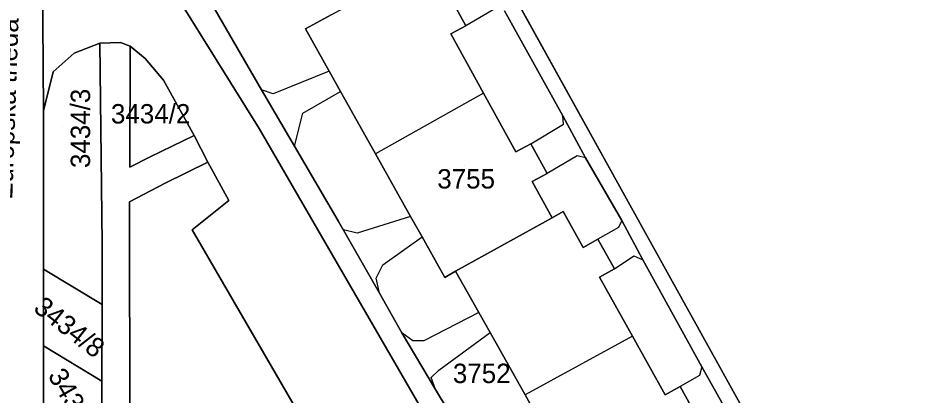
# Model space of a CAD drawing. Extents: x -262715 to -259381, y -1237238 to -1231182.
# Drawn here: x -261811.5 to -261718.8, y -1235264.6 to -1235225.7 of the extents above; entities that cross this region are included whole.
import ezdxf

# ---------------------------------------------------------------- set-up
doc = ezdxf.new("R2010")
doc.units = 0
for name, color, linetype in [('body_kn', 7, 'Continuous'), ('kladpar_druhypozemkov', 7, 'Continuous'), ('kladpar_hranice', 7, 'Continuous'), ('kladpar_parcelnecisla', 7, 'Continuous'), ('kladpar_plochy', 7, 'Continuous'), ('popisy', 7, 'Continuous'), ('zappar_hrandruhpozemk', 7, 'Continuous')]:
    doc.layers.add(name, color=color, linetype=linetype)

msp = doc.modelspace()

# ---------------------------------------------------------------- linework, layer by layer
at = {"layer": 'body_kn'}
for p, q in [((-261781.84, -1235226.86), (-261781.84, -1235226.86)), ((-261765.33, -1235226.55), (-261765.33, -1235226.55)), ((-261766.86, -1235227.39), (-261766.86, -1235227.39)), ((-261803.06, -1235228.35), (-261803.06, -1235228.35)), ((-261800.93, -1235228.26), (-261800.93, -1235228.26)), ((-261799.93, -1235228.67), (-261799.93, -1235228.67)), ((-261799.93, -1235228.67), (-261799.93, -1235228.67)), ((-261805.68, -1235229.36), (-261805.68, -1235229.36)), ((-261798.37, -1235229.92), (-261798.37, -1235229.92)), ((-261807.87, -1235231.29), (-261807.87, -1235231.29)), ((-261779.4, -1235231.22), (-261779.4, -1235231.22)), ((-261779.4, -1235231.22), (-261779.4, -1235231.22)), ((-261796.5, -1235232.15), (-261796.5, -1235232.15)), ((-261786.39, -1235233.17), (-261786.39, -1235233.17)), ((-261778.23, -1235233.32), (-261778.23, -1235233.32)), ((-261763.51, -1235233.49), (-261763.51, -1235233.49)), ((-261763.51, -1235233.49), (-261763.51, -1235233.49)), ((-261785.17, -1235233.58), (-261785.17, -1235233.58)), ((-261808.87, -1235235.34), (-261808.87, -1235235.34)), ((-261782.12, -1235235.55), (-261782.12, -1235235.55)), ((-261755.33, -1235235.85), (-261755.33, -1235235.85)), ((-261786.63, -1235237.16), (-261786.63, -1235237.16)), ((-261755.26, -1235236.69), (-261755.26, -1235236.69)), ((-261793.34, -1235237.87), (-261793.34, -1235237.87)), ((-261782.99, -1235238.97), (-261782.99, -1235238.97)), ((-261782.99, -1235238.97), (-261782.99, -1235238.97)), ((-261758.63, -1235238.73), (-261758.63, -1235238.73)), ((-261758.63, -1235238.73), (-261758.63, -1235238.73)), ((-261774.62, -1235239.77), (-261774.62, -1235239.77)), ((-261760.16, -1235239.57), (-261760.16, -1235239.57)), ((-261753.84, -1235239.96), (-261753.84, -1235239.96)), ((-261797.87, -1235240.08), (-261797.87, -1235240.08)), ((-261791.9, -1235240.63), (-261791.9, -1235240.63)), ((-261752.98, -1235240.17), (-261752.98, -1235240.17)), ((-261752.98, -1235240.17), (-261752.98, -1235240.17)), ((-261799.97, -1235241.15), (-261799.97, -1235241.15)), ((-261756.95, -1235241.79), (-261756.95, -1235241.79)), ((-261796.3, -1235242.8), (-261796.3, -1235242.8)), ((-261758.48, -1235242.63), (-261758.48, -1235242.63)), ((-261789.76, -1235244.58), (-261789.76, -1235244.58)), ((-261799.98, -1235244.71), (-261799.98, -1235244.71)), ((-261771.01, -1235246.23), (-261771.01, -1235246.23)), ((-261771.01, -1235246.23), (-261771.01, -1235246.23)), ((-261756.42, -1235246.36), (-261756.42, -1235246.36)), ((-261755.28, -1235245.72), (-261755.28, -1235245.72)), ((-261755.28, -1235245.72), (-261755.28, -1235245.72)), ((-261778.49, -1235246.68), (-261778.49, -1235246.68)), ((-261749.57, -1235247.35), (-261749.57, -1235247.35)), ((-261749.25, -1235246.64), (-261749.25, -1235246.64)), ((-261749.25, -1235246.64), (-261749.25, -1235246.64)), ((-261793.54, -1235247.59), (-261793.54, -1235247.59)), ((-261777.94, -1235247.61), (-261777.94, -1235247.61)), ((-261776.52, -1235247.95), (-261776.52, -1235247.95)), ((-261769.84, -1235248.32), (-261769.84, -1235248.32)), ((-261808.87, -1235249.2), (-261808.87, -1235249.2)), ((-261802.82, -1235249.02), (-261802.82, -1235249.02)), ((-261802.82, -1235249.02), (-261802.82, -1235249.02)), ((-261751.7, -1235248.55), (-261751.7, -1235248.55)), ((-261753.24, -1235249.41), (-261753.24, -1235249.41)), ((-261748, -1235250.3), (-261748, -1235250.3)), ((-261747.09, -1235250.7), (-261747.09, -1235250.7)), ((-261808.87, -1235251.66), (-261808.87, -1235251.66)), ((-261773.87, -1235251.22), (-261773.87, -1235251.22)), ((-261766.37, -1235251.88), (-261766.37, -1235251.88)), ((-261750, -1235251.62), (-261750, -1235251.62)), ((-261750, -1235251.62), (-261750, -1235251.62)), ((-261774.57, -1235252.58), (-261774.57, -1235252.58)), ((-261767.5, -1235252.51), (-261767.5, -1235252.51)), ((-261751.53, -1235252.48), (-261751.53, -1235252.48)), ((-261774.21, -1235254.12), (-261774.21, -1235254.12)), ((-261774.21, -1235254.12), (-261774.21, -1235254.12)), ((-261802.82, -1235255.32), (-261802.82, -1235255.32)), ((-261802.82, -1235255.32), (-261802.82, -1235255.32)), ((-261763.99, -1235256.12), (-261763.99, -1235256.12)), ((-261763.99, -1235256.12), (-261763.99, -1235256.12)), ((-261771.93, -1235258.22), (-261771.93, -1235258.22)), ((-261762.81, -1235258.21), (-261762.81, -1235258.21)), ((-261748.14, -1235258.57), (-261748.14, -1235258.57)), ((-261748.14, -1235258.57), (-261748.14, -1235258.57)), ((-261770.8, -1235259.05), (-261770.8, -1235259.05)), ((-261769.64, -1235259.04), (-261769.64, -1235259.04)), ((-261808.86, -1235259.56), (-261808.86, -1235259.56)), ((-261768.1, -1235262.07), (-261768.1, -1235262.07)), ((-261741.01, -1235261.73), (-261741.01, -1235261.73)), ((-261741.01, -1235261.73), (-261741.01, -1235261.73)), ((-261802.83, -1235263.21), (-261802.83, -1235263.21)), ((-261802.83, -1235263.21), (-261802.83, -1235263.21)), ((-261768.91, -1235262.84), (-261768.91, -1235262.84)), ((-261741.25, -1235262.63), (-261741.25, -1235262.63)), ((-261768.46, -1235264.08), (-261768.46, -1235264.08)), ((-261768.46, -1235264.08), (-261768.46, -1235264.08)), ((-261743.23, -1235263.76), (-261743.23, -1235263.76)), ((-261759.21, -1235264.63), (-261759.21, -1235264.63)), ((-261744.78, -1235264.62), (-261744.78, -1235264.62))]:
    msp.add_line(p, q, dxfattribs=at)
at = {"layer": 'kladpar_druhypozemkov'}
for p, q in [((-261798.24, -1235234.43), (-261798.24, -1235234.43)), ((-261806.88, -1235236.98), (-261806.88, -1235236.98)), ((-261765.51, -1235241.01), (-261765.51, -1235241.01)), ((-261806.02, -1235256.59), (-261806.02, -1235256.59)), ((-261763.58, -1235261.55), (-261763.58, -1235261.55))]:
    msp.add_line(p, q, dxfattribs=at)
at = {"layer": 'kladpar_hranice'}
for points in [[(-261745.84, -1235004.69), (-261722.33, -1235034.02), (-261726.56, -1235031.49), (-261731.3, -1235030.74), (-261735.94, -1235031.91), (-261740.56, -1235034.02), (-261764.91, -1235054.64), (-261781.38, -1235071.26), (-261791.25, -1235084.98), (-261799.12, -1235103.14), (-261809.56, -1235170.45), (-261809.38, -1235189.3), (-261809.1, -1235208.26), (-261809.04, -1235212.19), (-261808.87, -1235235.34), (-261808.87, -1235249.2), (-261808.87, -1235251.66), (-261808.86, -1235259.56), (-261808.86, -1235268.55), (-261808.83, -1235319.09), (-261808.79, -1235325.24), (-261808.63, -1235346.39), (-261808.2, -1235359.05), (-261811.38, -1235385.76)], [(-261809.04, -1235212.19), (-261808.62, -1235214.91), (-261807.47, -1235217.13), (-261805.77, -1235218.58), (-261802.73, -1235220.01), (-261795.65, -1235222.6), (-261786.63, -1235237.16), (-261748.08, -1235303.79), (-261742.98, -1235312.77), (-261741.37, -1235315.34), (-261739.11, -1235317.34), (-261735.07, -1235317.75), (-261705.46, -1235303.06), (-261703.37, -1235307.52), (-261732.44, -1235322.67), (-261734.95, -1235324.2), (-261737.36, -1235326.94), (-261738.5, -1235329.5), (-261738.26, -1235334.93), (-261737.37, -1235339), (-261730.12, -1235359.71), (-261723.19, -1235372.37), (-261670.09, -1235472.89), (-261667.96, -1235476.77)], [(-261781.61, -1235268.16), (-261793.54, -1235247.59), (-261789.76, -1235244.58), (-261791.9, -1235240.63), (-261793.34, -1235237.87), (-261796.5, -1235232.15), (-261798.37, -1235229.92), (-261799.93, -1235228.67), (-261800.93, -1235228.26), (-261803.06, -1235228.35), (-261805.68, -1235229.36), (-261807.87, -1235231.29), (-261808.87, -1235235.34), (-261809.04, -1235212.19)], [(-261763.13, -1235272.9), (-261768.46, -1235264.08), (-261771.93, -1235258.22), (-261774.21, -1235254.12), (-261778.49, -1235246.68), (-261782.99, -1235238.97), (-261786.39, -1235233.17), (-261798.67, -1235211.86)], [(-261798.67, -1235211.86), (-261786.39, -1235233.17), (-261782.99, -1235238.97), (-261778.49, -1235246.68), (-261774.21, -1235254.12), (-261771.93, -1235258.22), (-261768.46, -1235264.08), (-261763.13, -1235272.9)], [(-261770.54, -1235220.71), (-261768.53, -1235224.36), (-261767, -1235223.52), (-261766.49, -1235224.44), (-261765.33, -1235226.55), (-261766.86, -1235227.39), (-261763.51, -1235233.49), (-261760.16, -1235239.57), (-261758.63, -1235238.73), (-261756.95, -1235241.79), (-261758.48, -1235242.63), (-261756.42, -1235246.36), (-261766.37, -1235251.88), (-261767.5, -1235252.51), (-261769.84, -1235248.32), (-261771.01, -1235246.23), (-261774.62, -1235239.77), (-261778.23, -1235233.32), (-261779.4, -1235231.22), (-261781.84, -1235226.86), (-261779.22, -1235225.41), (-261770.54, -1235220.71)], [(-261761.32, -1235221.66), (-261735.67, -1235268.03), (-261721.16, -1235294.46), (-261718.27, -1235306.4), (-261717.56, -1235306.8), (-261709.54, -1235299.97), (-261708.92, -1235299.64), (-261705.46, -1235303.06), (-261735.07, -1235317.75), (-261739.11, -1235317.34), (-261741.37, -1235315.34), (-261742.98, -1235312.77), (-261748.08, -1235303.79), (-261786.63, -1235237.16), (-261795.65, -1235222.6)], [(-261718.27, -1235306.4), (-261721.16, -1235294.46), (-261735.67, -1235268.03), (-261761.32, -1235221.66)], [(-261741.58, -1235266.74), (-261743.23, -1235263.76), (-261744.78, -1235264.62), (-261748.14, -1235258.57), (-261751.53, -1235252.48), (-261750, -1235251.62), (-261751.7, -1235248.55), (-261753.24, -1235249.41), (-261755.28, -1235245.72), (-261756.42, -1235246.36), (-261758.48, -1235242.63), (-261756.95, -1235241.79), (-261758.63, -1235238.73), (-261760.16, -1235239.57), (-261763.51, -1235233.49), (-261766.86, -1235227.39), (-261765.33, -1235226.55), (-261766.49, -1235224.44)], [(-261761.34, -1235225), (-261755.33, -1235235.85), (-261752.98, -1235240.17), (-261749.25, -1235246.64), (-261747.09, -1235250.7), (-261741.01, -1235261.73), (-261738.61, -1235265.95)], [(-261738.61, -1235265.95), (-261741.01, -1235261.73), (-261747.09, -1235250.7), (-261749.25, -1235246.64), (-261752.98, -1235240.17), (-261755.33, -1235235.85), (-261761.34, -1235225)], [(-261779.22, -1235225.41), (-261781.84, -1235226.86), (-261779.4, -1235231.22), (-261778.23, -1235233.32), (-261774.62, -1235239.77), (-261771.01, -1235246.23), (-261769.84, -1235248.32), (-261767.5, -1235252.51), (-261766.37, -1235251.88), (-261763.99, -1235256.12), (-261762.81, -1235258.21), (-261759.21, -1235264.63), (-261755.6, -1235271.08)], [(-261802.82, -1235249.02), (-261802.82, -1235255.32), (-261808.87, -1235251.66), (-261808.87, -1235249.2), (-261808.87, -1235235.34), (-261807.87, -1235231.29), (-261805.68, -1235229.36), (-261803.06, -1235228.35), (-261802.82, -1235249.02)], [(-261808.79, -1235325.24), (-261808.83, -1235319.09), (-261805.1, -1235319.15), (-261803.65, -1235318.99), (-261802.87, -1235317.68), (-261802.84, -1235272.15), (-261802.83, -1235263.21), (-261802.82, -1235255.32), (-261802.82, -1235249.02), (-261803.06, -1235228.35), (-261800.93, -1235228.26), (-261799.93, -1235228.67)], [(-261799.93, -1235228.67), (-261799.97, -1235241.15), (-261797.87, -1235240.08), (-261793.34, -1235237.87), (-261791.9, -1235240.63), (-261796.3, -1235242.8), (-261799.98, -1235244.71), (-261799.88, -1235316.23), (-261798.99, -1235319.94)], [(-261799.93, -1235228.67), (-261798.37, -1235229.92), (-261796.5, -1235232.15), (-261793.34, -1235237.87), (-261797.87, -1235240.08), (-261799.97, -1235241.15), (-261799.93, -1235228.67)], [(-261798.99, -1235319.94), (-261799.88, -1235316.23), (-261799.98, -1235244.71), (-261796.3, -1235242.8), (-261791.9, -1235240.63), (-261789.76, -1235244.58), (-261793.54, -1235247.59), (-261781.61, -1235268.16), (-261774.56, -1235280.32), (-261766.83, -1235293.64), (-261759.17, -1235306.85), (-261754.62, -1235304.11), (-261749.71, -1235313.82), (-261748.26, -1235318.82), (-261746.8, -1235328.03)], [(-261755.28, -1235245.72), (-261753.24, -1235249.41), (-261751.7, -1235248.55), (-261750, -1235251.62), (-261751.53, -1235252.48), (-261748.14, -1235258.57), (-261744.78, -1235264.62), (-261743.23, -1235263.76), (-261741.58, -1235266.74), (-261743.12, -1235267.6), (-261741.07, -1235271.29), (-261741.69, -1235271.63), (-261751.98, -1235277.54), (-261754.42, -1235273.18), (-261755.6, -1235271.08), (-261759.21, -1235264.63), (-261762.81, -1235258.21), (-261763.99, -1235256.12), (-261766.37, -1235251.88), (-261756.42, -1235246.36), (-261755.28, -1235245.72)], [(-261802.82, -1235255.32), (-261802.83, -1235263.21), (-261808.86, -1235259.56), (-261808.87, -1235251.66), (-261802.82, -1235255.32)], [(-261802.83, -1235263.21), (-261802.84, -1235272.15), (-261808.21, -1235268.94), (-261808.86, -1235268.55), (-261808.86, -1235259.56), (-261802.83, -1235263.21)]]:
    msp.add_lwpolyline(points, dxfattribs=at)
at = {"layer": 'kladpar_plochy'}
for p, q in [((-261809.04, -1235212.19), (-261808.87, -1235235.34)), ((-261735.67, -1235268.03), (-261761.32, -1235221.66)), ((-261808.87, -1235235.34), (-261808.87, -1235249.2)), ((-261796.3, -1235242.8), (-261791.9, -1235240.63)), ((-261791.9, -1235240.63), (-261789.76, -1235244.58)), ((-261799.98, -1235244.71), (-261796.3, -1235242.8)), ((-261789.76, -1235244.58), (-261793.54, -1235247.59)), ((-261799.88, -1235316.23), (-261799.98, -1235244.71)), ((-261793.54, -1235247.59), (-261781.61, -1235268.16)), ((-261808.87, -1235249.2), (-261808.87, -1235251.66)), ((-261808.87, -1235251.66), (-261808.86, -1235259.56)), ((-261808.86, -1235259.56), (-261808.86, -1235268.55))]:
    msp.add_line(p, q, dxfattribs=at)
for points in [[(-261746.8, -1235328.03), (-261748.26, -1235318.82), (-261749.71, -1235313.82), (-261754.62, -1235304.11), (-261759.17, -1235306.85), (-261766.83, -1235293.64), (-261758.92, -1235298.36), (-261766.61, -1235285.13), (-261773.49, -1235273.07), (-261781.61, -1235268.16), (-261793.54, -1235247.59), (-261789.76, -1235244.58), (-261791.9, -1235240.63), (-261793.34, -1235237.87), (-261796.5, -1235232.15), (-261798.37, -1235229.92), (-261799.93, -1235228.67), (-261800.93, -1235228.26), (-261803.06, -1235228.35), (-261805.68, -1235229.36), (-261807.87, -1235231.29), (-261808.87, -1235235.34), (-261809.04, -1235212.19)], [(-261763.13, -1235272.9), (-261768.46, -1235264.08), (-261771.93, -1235258.22), (-261774.21, -1235254.12), (-261778.49, -1235246.68), (-261782.99, -1235238.97), (-261786.39, -1235233.17), (-261798.67, -1235211.86)], [(-261798.67, -1235211.86), (-261786.39, -1235233.17), (-261782.99, -1235238.97), (-261778.49, -1235246.68), (-261774.21, -1235254.12), (-261771.93, -1235258.22), (-261768.46, -1235264.08), (-261763.13, -1235272.9)], [(-261761.32, -1235221.66), (-261735.67, -1235268.03), (-261721.16, -1235294.46), (-261718.27, -1235306.4), (-261717.56, -1235306.8), (-261709.54, -1235299.97), (-261708.92, -1235299.64), (-261705.46, -1235303.06), (-261735.07, -1235317.75), (-261739.11, -1235317.34), (-261741.37, -1235315.34), (-261742.98, -1235312.77), (-261748.08, -1235303.79), (-261786.63, -1235237.16), (-261795.65, -1235222.6)], [(-261795.65, -1235222.6), (-261786.63, -1235237.16), (-261748.08, -1235303.79), (-261742.98, -1235312.77), (-261741.37, -1235315.34), (-261739.11, -1235317.34), (-261735.07, -1235317.75), (-261705.46, -1235303.06), (-261703.37, -1235307.52), (-261732.44, -1235322.67), (-261734.95, -1235324.2), (-261737.36, -1235326.94), (-261738.5, -1235329.5), (-261738.26, -1235334.93), (-261737.37, -1235339), (-261730.12, -1235359.71), (-261723.19, -1235372.37)], [(-261741.58, -1235266.74), (-261743.23, -1235263.76), (-261744.78, -1235264.62), (-261748.14, -1235258.57), (-261751.53, -1235252.48), (-261750, -1235251.62), (-261751.7, -1235248.55), (-261753.24, -1235249.41), (-261755.28, -1235245.72), (-261756.42, -1235246.36), (-261758.48, -1235242.63), (-261756.95, -1235241.79), (-261758.63, -1235238.73), (-261760.16, -1235239.57), (-261763.51, -1235233.49), (-261766.86, -1235227.39), (-261765.33, -1235226.55), (-261766.49, -1235224.44)], [(-261761.34, -1235225), (-261755.33, -1235235.85), (-261752.98, -1235240.17), (-261749.25, -1235246.64), (-261747.09, -1235250.7), (-261741.01, -1235261.73), (-261738.61, -1235265.95)], [(-261738.61, -1235265.95), (-261741.01, -1235261.73), (-261747.09, -1235250.7), (-261749.25, -1235246.64), (-261752.98, -1235240.17), (-261755.33, -1235235.85), (-261761.34, -1235225)], [(-261779.22, -1235225.41), (-261781.84, -1235226.86), (-261779.4, -1235231.22), (-261778.23, -1235233.32), (-261774.62, -1235239.77), (-261771.01, -1235246.23), (-261769.84, -1235248.32), (-261767.5, -1235252.51), (-261766.37, -1235251.88), (-261763.99, -1235256.12), (-261762.81, -1235258.21), (-261759.21, -1235264.63), (-261755.6, -1235271.08)], [(-261808.79, -1235325.24), (-261808.83, -1235319.09), (-261805.1, -1235319.15), (-261803.65, -1235318.99), (-261802.87, -1235317.68), (-261802.84, -1235272.15), (-261802.83, -1235263.21), (-261802.82, -1235255.32), (-261802.82, -1235249.02), (-261803.06, -1235228.35), (-261800.93, -1235228.26), (-261799.93, -1235228.67), (-261799.97, -1235241.15), (-261797.87, -1235240.08), (-261793.34, -1235237.87), (-261791.9, -1235240.63), (-261796.3, -1235242.8), (-261799.98, -1235244.71), (-261799.88, -1235316.23), (-261798.99, -1235319.94)]]:
    msp.add_lwpolyline(points, dxfattribs=at)
for points in [[(-261770.54, -1235220.71), (-261768.53, -1235224.36), (-261767, -1235223.52), (-261766.49, -1235224.44), (-261765.33, -1235226.55), (-261766.86, -1235227.39), (-261763.51, -1235233.49), (-261760.16, -1235239.57), (-261758.63, -1235238.73), (-261756.95, -1235241.79), (-261758.48, -1235242.63), (-261756.42, -1235246.36), (-261766.37, -1235251.88), (-261767.5, -1235252.51), (-261769.84, -1235248.32), (-261771.01, -1235246.23), (-261774.62, -1235239.77), (-261778.23, -1235233.32), (-261779.4, -1235231.22), (-261781.84, -1235226.86), (-261779.22, -1235225.41)], [(-261802.82, -1235249.02), (-261802.82, -1235255.32), (-261808.87, -1235251.66), (-261808.87, -1235249.2), (-261808.87, -1235235.34), (-261807.87, -1235231.29), (-261805.68, -1235229.36), (-261803.06, -1235228.35)], [(-261799.93, -1235228.67), (-261798.37, -1235229.92), (-261796.5, -1235232.15), (-261793.34, -1235237.87), (-261797.87, -1235240.08), (-261799.97, -1235241.15)], [(-261755.28, -1235245.72), (-261753.24, -1235249.41), (-261751.7, -1235248.55), (-261750, -1235251.62), (-261751.53, -1235252.48), (-261748.14, -1235258.57), (-261744.78, -1235264.62), (-261743.23, -1235263.76), (-261741.58, -1235266.74), (-261743.12, -1235267.6), (-261741.07, -1235271.29), (-261741.69, -1235271.63), (-261751.98, -1235277.54), (-261754.42, -1235273.18), (-261755.6, -1235271.08), (-261759.21, -1235264.63), (-261762.81, -1235258.21), (-261763.99, -1235256.12), (-261766.37, -1235251.88), (-261756.42, -1235246.36)], [(-261802.82, -1235255.32), (-261802.83, -1235263.21), (-261808.86, -1235259.56), (-261808.87, -1235251.66)], [(-261802.83, -1235263.21), (-261802.84, -1235272.15), (-261808.21, -1235268.94), (-261808.86, -1235268.55), (-261808.86, -1235259.56)]]:
    msp.add_lwpolyline(points, close=True, dxfattribs=at)
at = {"layer": 'zappar_hrandruhpozemk'}
for p, q in [((-261762.08, -1235224.66), (-261765.33, -1235226.55)), ((-261779.4, -1235231.22), (-261785.17, -1235233.58)), ((-261785.17, -1235233.58), (-261786.39, -1235233.17)), ((-261782.12, -1235235.55), (-261778.23, -1235233.32)), ((-261763.51, -1235233.49), (-261774.62, -1235239.77)), ((-261782.99, -1235238.97), (-261782.12, -1235235.55)), ((-261755.26, -1235236.69), (-261755.33, -1235235.85)), ((-261758.63, -1235238.73), (-261755.26, -1235236.69)), ((-261771.01, -1235246.23), (-261776.52, -1235247.95)), ((-261749.57, -1235247.35), (-261751.7, -1235248.55)), ((-261749.25, -1235246.64), (-261749.57, -1235247.35)), ((-261773.87, -1235251.22), (-261769.84, -1235248.32)), ((-261750, -1235251.62), (-261748, -1235250.3)), ((-261748, -1235250.3), (-261747.09, -1235250.7)), ((-261763.99, -1235256.12), (-261769.64, -1235259.04)), ((-261768.1, -1235262.07), (-261762.81, -1235258.21)), ((-261748.14, -1235258.57), (-261759.21, -1235264.63)), ((-261741.01, -1235261.73), (-261741.25, -1235262.63)), ((-261741.25, -1235262.63), (-261743.23, -1235263.76))]:
    msp.add_line(p, q, dxfattribs=at)
for points in [[(-261752.98, -1235240.17), (-261753.84, -1235239.96), (-261756.95, -1235241.79)], [(-261776.52, -1235247.95), (-261777.94, -1235247.61), (-261778.49, -1235246.68)], [(-261774.21, -1235254.12), (-261774.57, -1235252.58), (-261773.87, -1235251.22)], [(-261769.64, -1235259.04), (-261770.8, -1235259.05), (-261771.93, -1235258.22)], [(-261768.46, -1235264.08), (-261768.91, -1235262.84), (-261768.1, -1235262.07)]]:
    msp.add_lwpolyline(points, dxfattribs=at)

# ---------------------------------------------------------------- texts
at = {"layer": 'kladpar_parcelnecisla'}
for s, rotation, p in [('3434/3', 90, (-261804.05, -1235241.227)), ('3434/8', 322, (-261810.007, -1235255.901)), ('3434/4', 300, (-261808.453, -1235262.623))]:
    msp.add_text(s, height=2, rotation=rotation, dxfattribs=at).set_placement(p)
for s, p in [('3434/2', (-261801.901, -1235236.63)), ('3755', (-261768.265, -1235243.34)), ('3752', (-261766.657, -1235263.41))]:
    msp.add_text(s, height=2, dxfattribs=at).set_placement(p)
at = {"layer": 'popisy'}
msp.add_text('Európska trieda', height=2, rotation=88, dxfattribs=at).set_placement((-261812.075, -1235244.516))

doc.saveas('drawing.dxf')
